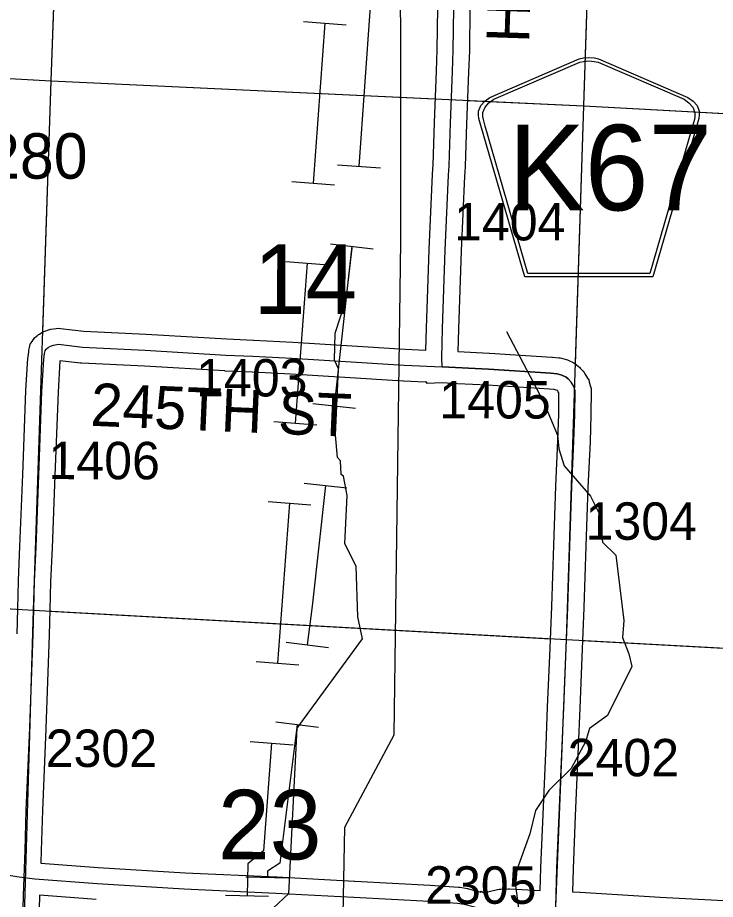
# Model space of a CAD drawing. Extents: x -157.2 to -99.3, y 12.2 to 46.2.
# Drawn here: x -130.952 to -129.648, y 25.06 to 26.708 of the extents above; entities that cross this region are included whole.
import ezdxf

# ---------------------------------------------------------------- set-up
doc = ezdxf.new("R2010")
doc.units = 0
for name, color, linetype in [('tdCoHydroRiver', 7, 'Continuous'), ('tdCoPipe', 7, 'Continuous'), ('tdCoPipe1', 7, 'Continuous'), ('tdCoPipe2', 7, 'Continuous'), ('tdCoSecRdNmbr', 7, 'Continuous'), ('tdCoSecRdTxt', 7, 'Continuous'), ('tdCoSecRteBand', 7, 'Continuous'), ('tdCoSecRteCL', 7, 'Continuous'), ('tdCoSectLine', 7, 'Continuous'), ('tdCoSectLinePart', 7, 'Continuous'), ('tdCoSectNmbr', 7, 'Continuous'), ('tdCoShieldCoRte', 7, 'Continuous'), ('tdCoStrucSecCoName', 7, 'Continuous'), ('tdCoSurfAsphalt', 7, 'Continuous'), ('tdCoSurfGravel', 7, 'Continuous')]:
    doc.layers.add(name, color=color, linetype=linetype)

msp = doc.modelspace()

# ---------------------------------------------------------------- linework, layer by layer
at = {"layer": 'tdCoHydroRiver'}
for points in [[(-130.4746, 25.0431), (-130.4454, 25.0706), (-130.4298, 25.3797), (-130.308, 25.5466), (-130.3163, 25.5879), (-130.3198, 25.6828), (-130.3406, 25.7245), (-130.3363, 25.8144), (-130.3431, 25.8509), (-130.3478, 25.8542), (-130.3486, 25.8795), (-130.3547, 25.886), (-130.3582, 25.9272), (-130.3529, 26.0518), (-130.3603, 26.0678), (-130.3588, 26.1183), (-130.338, 26.1809), (-130.3273, 26.2769)], [(-130.0383, 26.1213), (-129.9696, 25.9897), (-129.9431, 25.9273), (-129.9407, 25.9019), (-129.9306, 25.87), (-129.8817, 25.8133), (-129.8653, 25.7812), (-129.8591, 25.7273), (-129.8345, 25.7029), (-129.8192, 25.5808), (-129.8218, 25.5493), (-129.81, 25.5189), (-129.8044, 25.4951), (-129.8498, 25.4033), (-129.8837, 25.379), (-129.8907, 25.3539), (-129.9175, 25.3042), (-129.9598, 25.2628), (-129.9845, 25.2257), (-129.9953, 25.1818), (-130.0194, 25.1146), (-130.0219, 25.0847), (-130.0141, 25.0292)]]:
    msp.add_lwpolyline(points, dxfattribs=at)
at = {"layer": 'tdCoPipe'}
msp.add_lwpolyline([(-133.759, 16.6205), (-133.5865, 17.7778), (-133.4655, 18.0471), (-133.3685, 18.1297), (-133.2951, 18.596), (-133.1374, 20.0968), (-132.9167, 20.1674), (-132.8765, 20.8382), (-131.6756, 21.8898), (-131.4423, 22.6481), (-130.9379, 23.6667), (-130.3462, 24.8998), (-130.3405, 25.1948), (-130.2487, 25.3673), (-130.2364, 26.2904), (-130.2373, 27.9658), (-130.2301, 29.1582), (-130.2142, 30.4341), (-130.1913, 32.2243), (-130.16, 33.6013), (-130.1464, 33.8322), (-130.2014, 34.2309), (-130.2039, 34.9469)], dxfattribs=at)
at = {"layer": 'tdCoPipe1'}
for p, q in [((-130.4179, 26.7009), (-130.338, 26.695)), ((-130.4401, 26.4017), (-130.3601, 26.3958)), ((-130.4511, 26.2521), (-130.3712, 26.2462)), ((-130.4733, 25.953), (-130.3933, 25.947)), ((-130.4843, 25.8034), (-130.4044, 25.7975)), ((-130.5065, 25.5042), (-130.4265, 25.4983)), ((-130.5176, 25.3546), (-130.4376, 25.3487)), ((-130.5635, 25.0672), (-130.4833, 25.0655))]:
    msp.add_line(p, q, dxfattribs=at)
for points in [[(-130.3779, 26.698), (-130.4001, 26.3988)], [(-130.4112, 26.2492), (-130.4333, 25.95)], [(-130.4444, 25.8004), (-130.4665, 25.5012)], [(-130.4776, 25.3516), (-130.4925, 25.1501), (-130.5221, 25.1261), (-130.5234, 25.0663)]]:
    msp.add_lwpolyline(points, dxfattribs=at)
at = {"layer": 'tdCoPipe2'}
for p, q in [((-130.3543, 26.4328), (-130.2743, 26.4272)), ((-130.3677, 26.285), (-130.288, 26.2762)), ((-130.4005, 25.9868), (-130.3208, 25.978)), ((-130.4169, 25.8377), (-130.3372, 25.8289)), ((-130.4507, 25.5402), (-130.3712, 25.5302)), ((-130.4695, 25.3914), (-130.3899, 25.3814)), ((-130.5256, 25.1018), (-130.4454, 25.1))]:
    msp.add_line(p, q, dxfattribs=at)
for points in [[(-130.2933, 26.7292), (-130.3143, 26.43)], [(-130.3278, 26.2806), (-130.3606, 25.9824)], [(-130.377, 25.8333), (-130.4018, 25.6079), (-130.411, 25.5352)], [(-130.4297, 25.3864), (-130.4623, 25.1272), (-130.4853, 25.1122), (-130.4855, 25.1009)]]:
    msp.add_lwpolyline(points, dxfattribs=at)
at = {"layer": 'tdCoSecRteBand'}
for points in [[(-130.9535, 25.556), (-130.9521, 25.603), (-130.9506, 25.6554), (-130.9506, 25.6556), (-130.9506, 25.6558), (-130.9479, 25.7193), (-130.9429, 25.8541), (-130.9429, 25.8541), (-130.9429, 25.8542), (-130.9368, 26.0105), (-130.9367, 26.0108), (-130.9367, 26.0112), (-130.933, 26.0716), (-130.933, 26.0724), (-130.9329, 26.0732), (-130.9316, 26.0838), (-130.9315, 26.085), (-130.9313, 26.0862), (-130.9303, 26.0912), (-130.929, 26.0975), (-130.9253, 26.1027), (-130.9231, 26.1058), (-130.9228, 26.1062), (-130.9206, 26.1093), (-130.9176, 26.1118), (-130.9146, 26.1143), (-130.9131, 26.1155), (-130.9115, 26.1166), (-130.9068, 26.1195), (-130.9035, 26.1216), (-130.8998, 26.1228), (-130.8944, 26.1245), (-130.8922, 26.1252), (-130.89, 26.1255), (-130.8806, 26.127), (-130.8765, 26.1277), (-130.8724, 26.1272), (-130.8285, 26.1219), (-130.7122, 26.1162), (-130.7121, 26.1162), (-130.7119, 26.1162), (-130.5615, 26.1074), (-130.5113, 26.1054), (-130.5111, 26.1054), (-130.5108, 26.1054), (-130.4381, 26.1014), (-130.4379, 26.1014), (-130.4378, 26.1014), (-130.3373, 26.095), (-130.2282, 26.0886), (-130.1893, 26.0867), (-130.1882, 26.1276), (-130.1882, 26.1277), (-130.1882, 26.1278), (-130.1832, 26.2743), (-130.1832, 26.2745), (-130.1832, 26.2746), (-130.1771, 26.4152), (-130.177, 26.4156), (-130.177, 26.416), (-130.1758, 26.4329), (-130.1731, 26.512), (-130.1731, 26.5121), (-130.1731, 26.5122), (-130.1694, 26.6083), (-130.168, 26.6478), (-130.1672, 26.7263)], [(-130.1072, 26.7253), (-130.108, 26.6469), (-130.108, 26.6465), (-130.108, 26.646), (-130.1095, 26.6061), (-130.1095, 26.6061), (-130.1095, 26.606), (-130.1132, 26.5099), (-130.1159, 26.4303), (-130.1159, 26.4298), (-130.1159, 26.4293), (-130.1171, 26.4121), (-130.1233, 26.2721), (-130.1282, 26.1259), (-130.1293, 26.0838), (-130.0711, 26.081), (-130.0708, 26.081), (-130.0706, 26.081), (-129.9537, 26.0736), (-129.9531, 26.0735), (-129.9525, 26.0735), (-129.9407, 26.0722), (-129.9382, 26.072), (-129.9357, 26.0713), (-129.9269, 26.0688), (-129.9243, 26.0681), (-129.9218, 26.0669), (-129.9142, 26.0632), (-129.911, 26.0617), (-129.9082, 26.0594), (-129.904, 26.0559), (-129.9024, 26.0546), (-129.9009, 26.053), (-129.8961, 26.0477), (-129.8955, 26.0471), (-129.8935, 26.0449), (-129.892, 26.0424), (-129.887, 26.0343), (-129.8849, 26.0307), (-129.8838, 26.0266), (-129.8815, 26.0185), (-129.8805, 26.0145), (-129.8805, 26.0104), (-129.8807, 25.966), (-129.8807, 25.9656), (-129.8808, 25.9651), (-129.8825, 25.9156), (-129.8825, 25.9154), (-129.8825, 25.9152), (-129.8864, 25.8298), (-129.8904, 25.7198), (-129.8938, 25.6052), (-129.8938, 25.6051), (-129.8938, 25.6049), (-129.8975, 25.5125), (-129.8975, 25.5124), (-129.8975, 25.5123), (-129.9017, 25.417), (-129.9047, 25.3447), (-129.9047, 25.3447), (-129.9047, 25.3447), (-129.9104, 25.2157), (-129.9143, 25.1166), (-129.9155, 25.0734), (-129.9016, 25.0727), (-129.9014, 25.0727), (-129.9012, 25.0727), (-129.7517, 25.0636), (-129.4186, 25.0461)], [(-130.0782, 25.0703), (-130.0775, 25.0707), (-130.0733, 25.0734), (-130.0685, 25.0746), (-130.0555, 25.0778), (-130.0525, 25.0785), (-130.0494, 25.0786), (-130.0353, 25.0791), (-130.0341, 25.0792), (-130.0328, 25.0791), (-129.9755, 25.0763), (-129.9743, 25.1185), (-129.9743, 25.1186), (-129.9742, 25.1188), (-129.9703, 25.2182), (-129.9703, 25.2182), (-129.9703, 25.2183), (-129.9646, 25.3472), (-129.9617, 25.4195), (-129.9617, 25.4195), (-129.9617, 25.4195), (-129.9575, 25.5149), (-129.9538, 25.6072), (-129.9503, 25.7217), (-129.9503, 25.7218), (-129.9503, 25.7219), (-129.9464, 25.8321), (-129.9464, 25.8323), (-129.9464, 25.8324), (-129.9424, 25.9178), (-129.9407, 25.9668), (-129.9405, 26.0066), (-129.9405, 26.0068), (-129.9418, 26.0088), (-129.9436, 26.0108), (-129.9455, 26.0117), (-129.9494, 26.0128), (-129.9581, 26.0137), (-130.0742, 26.0211), (-130.1305, 26.0238), (-130.1591, 26.0252), (-130.1877, 26.024), (-130.1878, 26.0266), (-130.1904, 26.0267), (-130.2313, 26.0287), (-130.2314, 26.0287), (-130.2316, 26.0287), (-130.3408, 26.0351), (-130.3409, 26.0351), (-130.341, 26.0351), (-130.4415, 26.0415), (-130.5139, 26.0455), (-130.5642, 26.0474), (-130.5645, 26.0474), (-130.5648, 26.0475), (-130.7153, 26.0563), (-130.8325, 26.062), (-130.8336, 26.062), (-130.8347, 26.0622), (-130.8732, 26.0668), (-130.8768, 26.0078), (-130.883, 25.8519), (-130.8879, 25.717), (-130.8879, 25.7169), (-130.8879, 25.7168), (-130.8906, 25.6534), (-130.8922, 25.6012), (-130.8936, 25.5542), (-130.8936, 25.5541), (-130.8936, 25.5541), (-130.8995, 25.379), (-130.8995, 25.3788), (-130.8995, 25.3787), (-130.9061, 25.2256), (-130.9081, 25.1506), (-130.9081, 25.1504), (-130.9081, 25.1503), (-130.9089, 25.1292), (-130.909, 25.1273), (-130.8016, 25.1194), (-130.6392, 25.109), (-130.4681, 25.1014), (-130.468, 25.1014), (-130.4679, 25.1014), (-130.3224, 25.0937), (-130.3224, 25.0937), (-130.3223, 25.0937), (-130.1815, 25.0861), (-130.1814, 25.0861), (-130.1812, 25.0861), (-130.1282, 25.0826), (-130.1265, 25.0825), (-130.1249, 25.0822), (-130.1123, 25.08), (-130.111, 25.0798), (-130.1097, 25.0794), (-130.0907, 25.0742), (-130.0886, 25.0737), (-130.0871, 25.073), (-130.086, 25.0748), (-130.0782, 25.0703)], [(-130.8058, 25.0595), (-130.9113, 25.0673), (-130.9113, 25.0659), (-130.9143, 24.9424)]]:
    msp.add_lwpolyline(points, dxfattribs=at)
at = {"layer": 'tdCoSecRteCL'}
for points in [[(-130.159, 26.0552), (-130.1597, 26.0718), (-130.1582, 26.1268), (-130.1532, 26.2733), (-130.1471, 26.4139), (-130.1458, 26.4314), (-130.1431, 26.511), (-130.1394, 26.6072), (-130.138, 26.6471), (-130.1372, 26.7261), (-130.1348, 26.7852), (-130.1293, 26.9322), (-130.1254, 27.0898), (-130.119, 27.2568), (-130.1163, 27.3833), (-130.116, 27.423), (-130.1096, 27.5512)], [(-130.94, 25.1004), (-130.9381, 25.1514), (-130.9361, 25.2266), (-130.9295, 25.38), (-130.9235, 25.5551), (-130.9221, 25.6021), (-130.9206, 25.6545), (-130.9179, 25.7181), (-130.9129, 25.853), (-130.9068, 26.0093), (-130.9031, 26.0698), (-130.9018, 26.0804), (-130.9009, 26.0853), (-130.8987, 26.0884), (-130.8984, 26.0887), (-130.8954, 26.0912), (-130.8907, 26.0942), (-130.8853, 26.0959), (-130.876, 26.0974), (-130.8311, 26.092), (-130.7137, 26.0863), (-130.563, 26.0774), (-130.5125, 26.0754), (-130.4397, 26.0715), (-130.3391, 26.0651), (-130.2298, 26.0587), (-130.159, 26.0552)], [(-129.9464, 25.0448), (-129.9443, 25.1176), (-129.9403, 25.217), (-129.9347, 25.346), (-129.9317, 25.4182), (-129.9275, 25.5137), (-129.9238, 25.6061), (-129.9204, 25.7208), (-129.9164, 25.831), (-129.9125, 25.9166), (-129.9107, 25.9662), (-129.9105, 26.0106), (-129.9127, 26.0187), (-129.9176, 26.0269), (-129.9182, 26.0275), (-129.9231, 26.0328), (-129.9273, 26.0362), (-129.9349, 26.0399), (-129.9438, 26.0424), (-129.9556, 26.0436), (-130.0725, 26.051), (-130.159, 26.0552)], [(-131.9254, 25.56), (-131.8692, 25.5299), (-131.7841, 25.4852), (-131.7138, 25.4477), (-131.6006, 25.3878), (-131.5397, 25.356), (-131.4145, 25.2914), (-131.2495, 25.2068), (-131.1669, 25.1708), (-131.1141, 25.1496), (-131.0515, 25.1259), (-131.0044, 25.1119), (-130.9797, 25.1069), (-130.9536, 25.102), (-130.94, 25.1004)], [(-130.9752, 23.6123), (-130.9758, 23.6355), (-130.9714, 23.7517), (-130.9694, 23.8957), (-130.9642, 24.0407), (-130.9623, 24.1245), (-130.9613, 24.1867), (-130.9583, 24.326), (-130.9549, 24.472), (-130.9514, 24.5679), (-130.9514, 24.6301), (-130.9475, 24.7482), (-130.9472, 24.7931), (-130.945, 24.8996), (-130.9443, 24.943), (-130.9413, 25.0668), (-130.94, 25.1004)], [(-130.94, 25.1004), (-130.9203, 25.0981), (-130.8036, 25.0894), (-130.6409, 25.0791), (-130.4695, 25.0714), (-130.324, 25.0638), (-130.1832, 25.0561), (-130.1301, 25.0527), (-130.1176, 25.0505), (-130.0986, 25.0453), (-130.0833, 25.0386), (-130.075, 25.0339)]]:
    msp.add_lwpolyline(points, dxfattribs=at)
at = {"layer": 'tdCoSectLine'}
for points in [[(-130.8894, 26.5901), (-130.8539, 27.5807)], [(-129.894, 26.5431), (-129.8614, 27.5398)], [(-131.8988, 26.6467), (-130.8894, 26.5901)], [(-130.9226, 25.6), (-130.8894, 26.5901)], [(-130.8894, 26.5901), (-129.894, 26.5431)], [(-129.9266, 25.5453), (-129.894, 26.5431)], [(-129.894, 26.5431), (-128.8964, 26.4888)], [(-131.9229, 25.6592), (-130.9226, 25.6)], [(-130.9518, 24.6049), (-130.9226, 25.6)], [(-130.9226, 25.6), (-129.9266, 25.5453)], [(-129.9665, 24.5462), (-129.9266, 25.5453)], [(-129.9266, 25.5453), (-128.93, 25.491)]]:
    msp.add_lwpolyline(points, dxfattribs=at)
at = {"layer": 'tdCoSectLinePart'}
for points in [[(-130.8894, 26.5901), (-130.855, 27.5506)], [(-129.894, 26.5431), (-129.8624, 27.5099)], [(-131.8695, 26.645), (-130.8894, 26.5901)], [(-130.9051, 26.1204), (-130.8894, 26.5901)], [(-130.8894, 26.5901), (-130.1719, 26.5563)], [(-130.112, 26.5534), (-129.894, 26.5431)], [(-129.9098, 26.0602), (-129.894, 26.5431)], [(-129.894, 26.5431), (-128.926, 26.4904)], [(-130.8929, 25.5984), (-129.9566, 25.5469)], [(-129.8967, 25.5437), (-128.9597, 25.4926)]]:
    msp.add_lwpolyline(points, dxfattribs=at)
at = {"layer": 'tdCoShieldCoRte'}
for points in [[(-130.0043, 26.2236), (-130.0863, 26.5065), (-130.0902, 26.5197), (-130.0909, 26.5256), (-130.0909, 26.5334), (-130.0866, 26.5437), (-130.0794, 26.5522), (-130.0698, 26.5589), (-129.9025, 26.6312), (-129.895, 26.6329), (-129.8846, 26.6338), (-129.8742, 26.6329), (-129.8666, 26.6312), (-129.6994, 26.5589), (-129.6898, 26.5522), (-129.6825, 26.5437), (-129.6783, 26.5334), (-129.6783, 26.5256), (-129.679, 26.5197), (-129.6829, 26.5065), (-129.7648, 26.2236)], [(-129.9985, 26.23), (-130.0782, 26.5052), (-130.0819, 26.5179), (-130.0826, 26.5235), (-130.0826, 26.531), (-130.0786, 26.5409), (-130.0716, 26.5491), (-130.0624, 26.5555), (-129.9018, 26.6249), (-129.8946, 26.6265), (-129.8846, 26.6274), (-129.8746, 26.6265), (-129.8674, 26.6249), (-129.7068, 26.5555), (-129.6976, 26.5491), (-129.6906, 26.5409), (-129.6865, 26.531), (-129.6865, 26.5235), (-129.6872, 26.5179), (-129.6909, 26.5052), (-129.7707, 26.23)]]:
    msp.add_lwpolyline(points, close=True, dxfattribs=at)
at = {"layer": 'tdCoSurfAsphalt'}
msp.add_lwpolyline([(-131.9254, 25.56), (-131.8692, 25.5299), (-131.7841, 25.4852), (-131.7138, 25.4477), (-131.6006, 25.3878), (-131.5397, 25.356), (-131.4145, 25.2914), (-131.2495, 25.2068), (-131.1669, 25.1708), (-131.1141, 25.1496), (-131.0515, 25.1259), (-131.0044, 25.1119), (-130.9797, 25.1069), (-130.9536, 25.102), (-130.94, 25.1004), (-130.9203, 25.0981), (-130.8036, 25.0894), (-130.6409, 25.0791), (-130.4695, 25.0714), (-130.324, 25.0638), (-130.1832, 25.0561)], dxfattribs=at)
at = {"layer": 'tdCoSurfGravel'}
msp.add_line((-130.8987, 26.0884), (-130.8984, 26.0887), dxfattribs=at)
for points in [[(-130.159, 26.0552), (-130.1597, 26.0718), (-130.1582, 26.1268), (-130.1532, 26.2733), (-130.1471, 26.4139), (-130.1458, 26.4314), (-130.1431, 26.511), (-130.1394, 26.6072), (-130.138, 26.6471), (-130.1372, 26.7261), (-130.1348, 26.7852), (-130.1293, 26.9322), (-130.1254, 27.0898), (-130.119, 27.2568), (-130.1163, 27.3833), (-130.116, 27.423), (-130.1096, 27.5512)], [(-130.9221, 25.6021), (-130.9206, 25.6545), (-130.9179, 25.7181), (-130.9129, 25.853), (-130.9068, 26.0093), (-130.9031, 26.0698), (-130.9018, 26.0804), (-130.9009, 26.0853), (-130.8987, 26.0884)], [(-130.8984, 26.0887), (-130.8954, 26.0912), (-130.8907, 26.0942), (-130.8853, 26.0959), (-130.876, 26.0974), (-130.8311, 26.092), (-130.7137, 26.0863), (-130.563, 26.0774), (-130.5125, 26.0754), (-130.4397, 26.0715), (-130.3391, 26.0651), (-130.2298, 26.0587), (-130.159, 26.0552)], [(-130.159, 26.0552), (-130.0725, 26.051), (-129.9556, 26.0436), (-129.9438, 26.0424), (-129.9349, 26.0399), (-129.9273, 26.0362), (-129.9231, 26.0328), (-129.9182, 26.0275)], [(-129.9464, 25.0448), (-129.9443, 25.1176), (-129.9403, 25.217), (-129.9347, 25.346), (-129.9317, 25.4182), (-129.9275, 25.5137), (-129.9238, 25.6061), (-129.9204, 25.7208), (-129.9164, 25.831), (-129.9125, 25.9166), (-129.9107, 25.9662), (-129.9105, 26.0106), (-129.9127, 26.0187), (-129.9176, 26.0269), (-129.9182, 26.0275)], [(-130.94, 25.1004), (-130.9381, 25.1514), (-130.9361, 25.2266), (-130.9295, 25.38), (-130.9235, 25.5551), (-130.9221, 25.6021)], [(-130.9752, 23.6123), (-130.9758, 23.6355), (-130.9714, 23.7517), (-130.9694, 23.8957), (-130.9642, 24.0407), (-130.9623, 24.1245), (-130.9613, 24.1867), (-130.9583, 24.326), (-130.9549, 24.472), (-130.9514, 24.5679), (-130.9514, 24.6301), (-130.9475, 24.7482), (-130.9472, 24.7931), (-130.945, 24.8996), (-130.9443, 24.943), (-130.9413, 25.0668), (-130.94, 25.1004)]]:
    msp.add_lwpolyline(points, dxfattribs=at)

# ---------------------------------------------------------------- texts
at = {"layer": 'tdCoSecRdNmbr'}
for s, rotation, p in [('1404', 359.9012, (-130.1367, 26.2919)), ('1403', 359.9006, (-130.6189, 26)), ('1405', 359.9012, (-130.1643, 25.9589)), ('1406', 359.9006, (-130.8947, 25.8453)), ('1304', 359.9014, (-129.8909, 25.732)), ('2302', 359.9006, (-130.8999, 25.3072)), ('2402', 359.9014, (-129.9244, 25.2898)), ('2305', 359.9012, (-130.1908, 25.0515))]:
    msp.add_text(s, height=0.07, rotation=rotation, dxfattribs=at).set_placement(p)
at = {"layer": 'tdCoSecRdTxt'}
for s, rotation, p in [('HANCOCK AVE', 88.1639, (-129.9964, 26.6604)), ('245TH ST', 357.539, (-130.817, 25.9452))]:
    msp.add_text(s, height=0.08, rotation=rotation, dxfattribs=at).set_placement(p)
at = {"layer": 'tdCoSectNmbr'}
for s, p in [('14', (-130.5111, 26.1544)), ('23', (-130.5779, 25.1344))]:
    msp.add_text(s, height=0.13, rotation=359.9009, dxfattribs=at).set_placement(p)
at = {"layer": 'tdCoShieldCoRte'}
msp.add_text('K67', height=0.16, dxfattribs=at).set_placement((-130.035, 26.3479))
at = {"layer": 'tdCoStrucSecCoName'}
msp.add_text('WEST FORK P-280', height=0.085, dxfattribs=at).set_placement((-131.8322, 26.4071))

doc.saveas('drawing.dxf')
